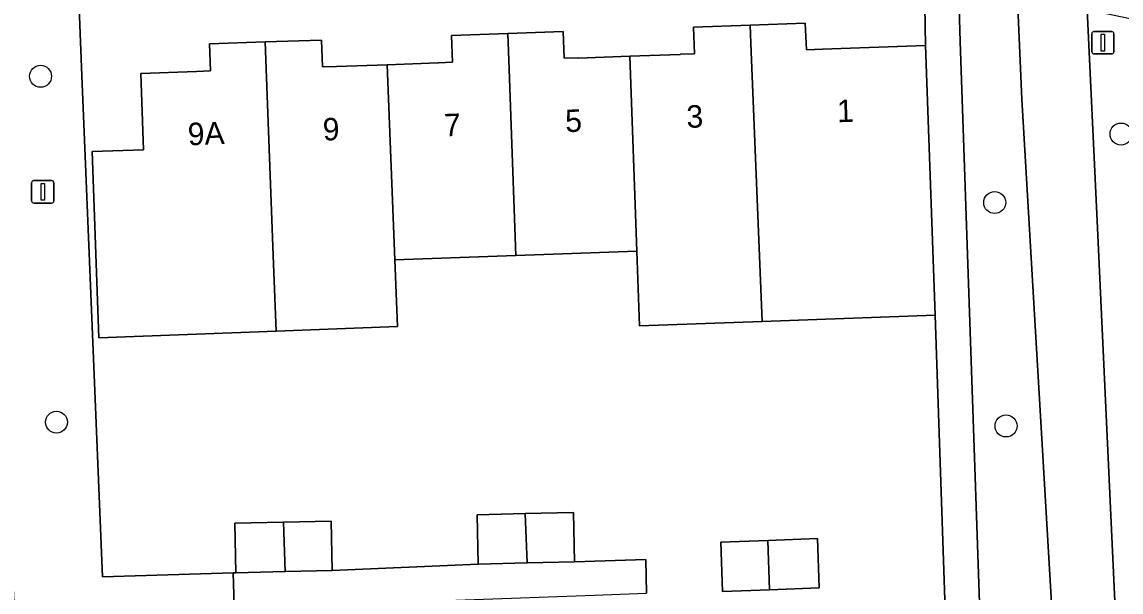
# Model space of a CAD drawing. Extents: x 161084 to 161928, y 385354 to 386522.
# Drawn here: x 161764.47 to 161813.39, y 386449.37 to 386474.75 of the extents above; entities that cross this region are included whole.
import ezdxf

# ---------------------------------------------------------------- set-up
doc = ezdxf.new("R2010")
doc.units = 0
for name, color, linetype in [('IMGEO_Boom', 7, 'Continuous'), ('IMGEO_Erf', 7, 'Continuous'), ('IMGEO_Fietspad_gesloten', 7, 'Continuous'), ('IMGEO_Groenvoorziening', 7, 'Continuous'), ('IMGEO_Lichtmast', 7, 'Continuous'), ('IMGEO_Loofbos', 7, 'Continuous'), ('IMGEO_Muur', 7, 'Continuous'), ('IMGEO_Pand', 7, 'Continuous'), ('IMGEO_Pand_nummerreeks', 7, 'Continuous'), ('IMGEO_Voetpad_open', 7, 'Continuous')]:
    doc.layers.add(name, color=color, linetype=linetype)

msp = doc.modelspace()

# ---------------------------------------------------------------- linework, layer by layer
at = {"layer": 'IMGEO_Boom'}
for centre in [(161765.294, 386472.332), (161813.389, 386469.761), (161807.766, 386466.71), (161766.002, 386456.932), (161808.273, 386456.762)]:
    msp.add_circle(centre, 0.489, dxfattribs=at)
at = {"layer": 'IMGEO_Erf'}
for points in [[(161805.633, 386446.376), (161805.519, 386449.896), (161805.114, 386461.69), (161797.419, 386461.42), (161791.958, 386461.227), (161791.841, 386464.539), (161786.451, 386464.348), (161781.07, 386464.158), (161781.187, 386461.191), (161775.777, 386460.978), (161767.882, 386460.687), (161767.587, 386468.982), (161769.881, 386469.064), (161769.761, 386472.463), (161772.23, 386472.551), (161772.863, 386472.573), (161772.818, 386473.773), (161775.298, 386473.86), (161777.795, 386473.947), (161777.84, 386472.75), (161778.464, 386472.772), (161780.728, 386472.848), (161782.999, 386472.927), (161783.002, 386472.933), (161783.631, 386472.956), (161783.587, 386474.149), (161786.089, 386474.236), (161788.564, 386474.323), (161788.608, 386473.132), (161789.23, 386473.154), (161789.235, 386473.145), (161791.518, 386473.225), (161793.768, 386473.303), (161793.774, 386473.316), (161794.405, 386473.338), (161794.356, 386474.525), (161796.878, 386474.613), (161799.333, 386474.699), (161799.382, 386473.515), (161800.094, 386473.54), (161804.692, 386473.702), (161804.584, 386479.754)], [(161766.898, 386478.379), (161767.138, 386472.369), (161768.046, 386450.042), (161773.862, 386450.223), (161773.993, 386450.227), (161773.942, 386452.427), (161776.102, 386452.477), (161778.231, 386452.527), (161778.282, 386450.327), (161784.774, 386450.609), (161784.723, 386452.809), (161786.872, 386452.859), (161789.012, 386452.909), (161789.063, 386450.709), (161792.233, 386450.82), (161792.268, 386449.312)]]:
    msp.add_lwpolyline(points, dxfattribs=at)
msp.add_lwpolyline([(161795.577, 386451.594), (161797.663, 386451.668), (161799.874, 386451.747), (161799.951, 386449.548), (161797.741, 386449.469), (161795.654, 386449.395)], close=True, dxfattribs=at)
at = {"layer": 'IMGEO_Fietspad_gesloten'}
msp.add_lwpolyline([(161812.314, 386466.21), (161811.886, 386475.287), (161811.793, 386477.258), (161811.729, 386478.627), (161811.449, 386478.625), (161808.666, 386478.482), (161808.971, 386471.313), (161810.389, 386447.352), (161811.194, 386433.189), (161812.126, 386420.653), (161815.115, 386420.806), (161813.489, 386440.953)], close=True, dxfattribs=at)
at = {"layer": 'IMGEO_Groenvoorziening'}
msp.add_lwpolyline([(161808.971, 386471.313), (161808.666, 386478.482), (161808.538, 386478.499), (161808.389, 386479.864), (161806.044, 386479.771), (161806.225, 386473.88), (161808.065, 386420.446), (161812.126, 386420.653), (161811.194, 386433.189), (161810.389, 386447.352)], close=True, dxfattribs=at)
at = {"layer": 'IMGEO_Lichtmast'}
for p, q in [((161812.086, 386473.427), (161812.086, 386474.227)), ((161812.086, 386474.227), (161812.086, 386473.427)), ((161812.186, 386474.327), (161812.976, 386474.327)), ((161812.976, 386474.327), (161812.186, 386474.327)), ((161813.076, 386474.227), (161813.076, 386473.427)), ((161813.076, 386473.427), (161813.076, 386474.227)), ((161812.976, 386473.327), (161812.186, 386473.327)), ((161812.186, 386473.327), (161812.976, 386473.327)), ((161764.898, 386466.786), (161764.898, 386467.586)), ((161764.898, 386467.586), (161764.898, 386466.786)), ((161764.998, 386467.686), (161765.788, 386467.686)), ((161765.788, 386467.686), (161764.998, 386467.686)), ((161765.888, 386467.586), (161765.888, 386466.786)), ((161765.888, 386466.786), (161765.888, 386467.586)), ((161765.788, 386466.686), (161764.998, 386466.686)), ((161764.998, 386466.686), (161765.788, 386466.686))]:
    msp.add_line(p, q, dxfattribs=at)
for points in [[(161812.506, 386474.202), (161812.656, 386474.202), (161812.656, 386473.452), (161812.506, 386473.452), (161812.506, 386474.202)], [(161765.318, 386467.561), (161765.468, 386467.561), (161765.468, 386466.811), (161765.318, 386466.811), (161765.318, 386467.561)]]:
    msp.add_lwpolyline(points, dxfattribs=at)
for centre, start, end in [((161812.186, 386474.227), 90, 180), ((161812.186, 386474.227), 90, 180), ((161812.976, 386474.227), 0, 90), ((161812.976, 386474.227), 360, 90), ((161812.186, 386473.427), 180, 270), ((161812.186, 386473.427), 180, 270), ((161812.976, 386473.427), 270, 0), ((161812.976, 386473.427), 270, 0), ((161764.998, 386467.586), 90, 180), ((161764.998, 386467.586), 90, 180), ((161765.788, 386467.586), 0, 90), ((161765.788, 386467.586), 360, 90), ((161764.998, 386466.786), 180, 270), ((161764.998, 386466.786), 180, 270), ((161765.788, 386466.786), 270, 0), ((161765.788, 386466.786), 270, 0)]:
    msp.add_arc(centre, 0.1, start, end, dxfattribs=at)
at = {"layer": 'IMGEO_Loofbos'}
msp.add_lwpolyline([(161876.294, 386463.149), (161865.465, 386464.788), (161836.382, 386470.167), (161823.779, 386472.801), (161811.886, 386475.287), (161812.314, 386466.21), (161813.489, 386440.953), (161815.115, 386420.806), (161815.674, 386415.047), (161816.822, 386415.118), (161816.012, 386423.166), (161814.623, 386437.352), (161832.459, 386439.064), (161836.83, 386439.484), (161844.542, 386440.224), (161844.779, 386440.247), (161856.647, 386441.386), (161873.071, 386442.963), (161873.052, 386443.141), (161878.246, 386443.66)], close=True, dxfattribs=at)
at = {"layer": 'IMGEO_Muur'}
for points in [[(161768.046, 386450.042), (161767.138, 386472.369)], [(161773.862, 386450.223), (161768.046, 386450.042)]]:
    msp.add_lwpolyline(points, dxfattribs=at)
at = {"layer": 'IMGEO_Pand'}
for points in [[(161796.878, 386474.613), (161794.356, 386474.525), (161794.405, 386473.338), (161793.774, 386473.316), (161793.768, 386473.303), (161791.518, 386473.225), (161791.841, 386464.539), (161791.958, 386461.227), (161797.419, 386461.42), (161796.927, 386473.428)], [(161796.878, 386474.613), (161796.927, 386473.428), (161797.419, 386461.42), (161805.114, 386461.69), (161804.692, 386473.702), (161800.094, 386473.54), (161799.382, 386473.515), (161799.333, 386474.699)], [(161780.728, 386472.848), (161778.464, 386472.772), (161777.84, 386472.75), (161777.795, 386473.947), (161775.298, 386473.86), (161775.343, 386472.661), (161775.67, 386463.966), (161775.777, 386460.978), (161781.187, 386461.191), (161781.07, 386464.158)], [(161786.089, 386474.236), (161783.587, 386474.149), (161783.631, 386472.956), (161783.002, 386472.933), (161782.999, 386472.927), (161780.728, 386472.848), (161781.07, 386464.158), (161786.451, 386464.348), (161786.133, 386473.045)], [(161791.518, 386473.225), (161789.235, 386473.145), (161789.23, 386473.154), (161788.608, 386473.132), (161788.564, 386474.323), (161786.089, 386474.236), (161786.133, 386473.045), (161786.451, 386464.348), (161791.841, 386464.539)], [(161775.298, 386473.86), (161772.818, 386473.773), (161772.863, 386472.573), (161772.23, 386472.551), (161769.761, 386472.463), (161769.881, 386469.064), (161767.587, 386468.982), (161767.882, 386460.687), (161775.777, 386460.978), (161775.67, 386463.966), (161775.343, 386472.661)], [(161789.063, 386450.709), (161789.012, 386452.909), (161786.872, 386452.859), (161786.952, 386450.66)], [(161776.102, 386452.477), (161773.942, 386452.427), (161773.993, 386450.227), (161776.185, 386450.278)], [(161776.185, 386450.278), (161778.282, 386450.327), (161778.231, 386452.527), (161776.102, 386452.477)], [(161784.723, 386452.809), (161784.774, 386450.609), (161786.952, 386450.66), (161786.872, 386452.859)], [(161797.663, 386451.668), (161795.577, 386451.594), (161795.654, 386449.395), (161797.741, 386449.469)], [(161797.741, 386449.469), (161799.951, 386449.548), (161799.874, 386451.747), (161797.663, 386451.668)]]:
    msp.add_lwpolyline(points, close=True, dxfattribs=at)
at = {"layer": 'IMGEO_Voetpad_open'}
msp.add_lwpolyline([(161807.814, 386414.401), (161807.639, 386420.424), (161808.065, 386420.446), (161806.225, 386473.88), (161806.044, 386479.771), (161804.584, 386479.754), (161804.692, 386473.702), (161805.114, 386461.69), (161805.519, 386449.896), (161805.633, 386446.376), (161805.701, 386444.273), (161805.772, 386442.06), (161805.874, 386438.941), (161805.985, 386435.484), (161806.049, 386433.512), (161806.121, 386431.285), (161806.332, 386424.784), (161806.401, 386422.637), (161806.574, 386417.308), (161805.14, 386417.262), (161805.253, 386413.881)], dxfattribs=at)
for points in [[(161773.916, 386448.755), (161773.862, 386450.223), (161768.046, 386450.042), (161767.138, 386472.369), (161766.898, 386478.379), (161762.969, 386478.26), (161763.24, 386471.183), (161763.635, 386460.02), (161764.063, 386450.042), (161764.081, 386449.555), (161764.13, 386448.225), (161765.236, 386418.338), (161772.833, 386418.509), (161775.032, 386418.558)], [(161792.233, 386450.82), (161789.063, 386450.709), (161786.952, 386450.66), (161784.774, 386450.609), (161778.282, 386450.327), (161776.185, 386450.278), (161773.993, 386450.227), (161773.862, 386450.223), (161773.916, 386448.755), (161781.312, 386448.916), (161789.956, 386449.228), (161792.268, 386449.312)]]:
    msp.add_lwpolyline(points, close=True, dxfattribs=at)

# ---------------------------------------------------------------- texts
at = {"layer": 'IMGEO_Pand_nummerreeks'}
for s, rotation, p in [('3', 1.9939, (161794.062, 386470.032)), ('1', 2.0168, (161800.764, 386470.282)), ('9', 1.9939, (161777.874, 386469.467)), ('7', 1.9939, (161783.269, 386469.655)), ('5', 1.9939, (161788.665, 386469.843)), ('9A', 2.0397, (161771.865, 386469.256))]:
    msp.add_text(s, height=1, rotation=rotation, dxfattribs=at).set_placement(p)

doc.saveas('drawing.dxf')
